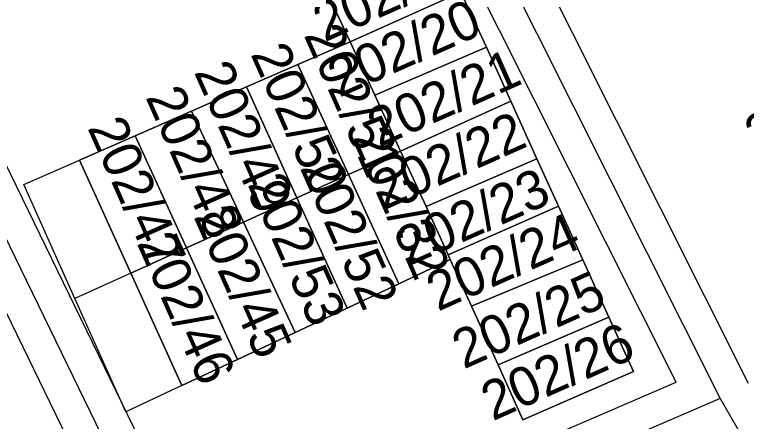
# Model space of a CAD drawing. Extents: x -264070 to -262271, y -1238894 to -1238141.
# Drawn here: x -263372.5 to -263334.81, y -1238471.96 to -1238451.04 of the extents above; entities that cross this region are included whole.
import ezdxf

# ---------------------------------------------------------------- set-up
doc = ezdxf.new("R2010")
doc.units = 0
for name, color, linetype in [('body_kn', 7, 'Continuous'), ('kladpar_druhypozemkov', 7, 'Continuous'), ('kladpar_hranice', 7, 'Continuous'), ('kladpar_parcelnecisla', 7, 'Continuous'), ('kladpar_plochy', 7, 'Continuous'), ('tarchy_linie', 7, 'Continuous'), ('zappar_hrandruhpozemk', 7, 'Continuous')]:
    doc.layers.add(name, color=color, linetype=linetype)

msp = doc.modelspace()

# ---------------------------------------------------------------- linework, layer by layer
at = {"layer": 'body_kn'}
for p, q in [((-263355.22, -1238452.44), (-263355.22, -1238452.44)), ((-263348.2, -1238452.72), (-263348.2, -1238452.72)), ((-263348.2, -1238452.72), (-263348.2, -1238452.72)), ((-263357.91, -1238453.6), (-263357.91, -1238453.6)), ((-263357.91, -1238453.6), (-263357.91, -1238453.6)), ((-263360.55, -1238454.76), (-263360.55, -1238454.76)), ((-263353.95, -1238455.18), (-263353.95, -1238455.18)), ((-263353.95, -1238455.18), (-263353.95, -1238455.18)), ((-263346.95, -1238455.49), (-263346.95, -1238455.49)), ((-263346.95, -1238455.49), (-263346.95, -1238455.49)), ((-263363.39, -1238456.01), (-263363.39, -1238456.01)), ((-263363.39, -1238456.01), (-263363.39, -1238456.01)), ((-263366.3, -1238457.27), (-263366.3, -1238457.27)), ((-263352.63, -1238458.06), (-263352.63, -1238458.06)), ((-263369.16, -1238458.52), (-263369.16, -1238458.52)), ((-263345.6, -1238458.46), (-263345.6, -1238458.46)), ((-263345.6, -1238458.46), (-263345.6, -1238458.46)), ((-263355.3, -1238459.27), (-263355.3, -1238459.27)), ((-263355.3, -1238459.27), (-263355.3, -1238459.27)), ((-263372.03, -1238459.77), (-263372.03, -1238459.77)), ((-263357.96, -1238460.47), (-263357.96, -1238460.47)), ((-263357.96, -1238460.47), (-263357.96, -1238460.47)), ((-263351.31, -1238460.91), (-263351.31, -1238460.91)), ((-263351.31, -1238460.91), (-263351.31, -1238460.91)), ((-263344.49, -1238460.89), (-263344.49, -1238460.89)), ((-263344.49, -1238460.89), (-263344.49, -1238460.89)), ((-263360.71, -1238461.71), (-263360.71, -1238461.71)), ((-263363.65, -1238463.04), (-263363.65, -1238463.04)), ((-263363.65, -1238463.04), (-263363.65, -1238463.04)), ((-263350.17, -1238463.39), (-263350.17, -1238463.39)), ((-263350.06, -1238463.64), (-263350.06, -1238463.64)), ((-263343.24, -1238463.65), (-263343.24, -1238463.65)), ((-263343.24, -1238463.65), (-263343.24, -1238463.65)), ((-263366.51, -1238464.34), (-263366.51, -1238464.34)), ((-263366.51, -1238464.34), (-263366.51, -1238464.34)), ((-263352.71, -1238464.89), (-263352.71, -1238464.89)), ((-263369.4, -1238465.64), (-263369.4, -1238465.64)), ((-263355.38, -1238466.14), (-263355.38, -1238466.14)), ((-263355.38, -1238466.14), (-263355.38, -1238466.14)), ((-263348.97, -1238466.04), (-263348.97, -1238466.04)), ((-263341.9, -1238466.6), (-263341.9, -1238466.6)), ((-263341.9, -1238466.6), (-263341.9, -1238466.6)), ((-263358.05, -1238467.39), (-263358.05, -1238467.39)), ((-263358.05, -1238467.39), (-263358.05, -1238467.39)), ((-263361.02, -1238468.78), (-263361.02, -1238468.78)), ((-263361.02, -1238468.78), (-263361.02, -1238468.78)), ((-263347.6, -1238469.05), (-263347.6, -1238469.05)), ((-263340.63, -1238469.39), (-263340.63, -1238469.39)), ((-263338.43, -1238469.95), (-263338.43, -1238469.95)), ((-263363.88, -1238470.12), (-263363.88, -1238470.12)), ((-263363.88, -1238470.12), (-263363.88, -1238470.12)), ((-263336.16, -1238470.78), (-263336.16, -1238470.78)), ((-263336.16, -1238470.78), (-263336.16, -1238470.78)), ((-263366.77, -1238471.47), (-263366.77, -1238471.47)), ((-263346.32, -1238471.89), (-263346.32, -1238471.89))]:
    msp.add_line(p, q, dxfattribs=at)
at = {"layer": 'kladpar_druhypozemkov'}
for p, q in [((-263351.5, -1238451.42), (-263351.5, -1238451.42)), ((-263350.01, -1238454.18), (-263350.01, -1238454.18)), ((-263354.16, -1238456.13), (-263354.16, -1238456.13)), ((-263356.8, -1238457.16), (-263356.8, -1238457.16)), ((-263349.02, -1238457.13), (-263349.02, -1238457.13)), ((-263359.44, -1238458.66), (-263359.44, -1238458.66)), ((-263362.27, -1238459.77), (-263362.27, -1238459.77)), ((-263347.72, -1238459.92), (-263347.72, -1238459.92)), ((-263365.2, -1238460.98), (-263365.2, -1238460.98)), ((-263351.5, -1238461.64), (-263351.5, -1238461.64)), ((-263346.54, -1238462.42), (-263346.54, -1238462.42)), ((-263354.15, -1238462.95), (-263354.15, -1238462.95)), ((-263356.75, -1238464.19), (-263356.75, -1238464.19)), ((-263345.11, -1238465.31), (-263345.11, -1238465.31)), ((-263359.56, -1238465.76), (-263359.56, -1238465.76)), ((-263362.36, -1238467.09), (-263362.36, -1238467.09)), ((-263343.97, -1238468.18), (-263343.97, -1238468.18))]:
    msp.add_line(p, q, dxfattribs=at)
at = {"layer": 'kladpar_hranice'}
for points in [[(-263350.72, -1238447.18), (-263349.51, -1238449.86), (-263355.22, -1238452.44), (-263356.48, -1238449.72), (-263350.72, -1238447.18)], [(-263356.48, -1238449.72), (-263355.22, -1238452.44), (-263357.91, -1238453.6), (-263360.55, -1238454.76), (-263363.39, -1238456.01), (-263366.3, -1238457.27), (-263369.16, -1238458.52), (-263366.51, -1238464.34), (-263363.88, -1238470.12), (-263361.02, -1238468.78), (-263358.05, -1238467.39), (-263355.38, -1238466.14), (-263352.71, -1238464.89), (-263350.06, -1238463.64), (-263348.97, -1238466.04), (-263347.6, -1238469.05), (-263346.32, -1238471.89), (-263340.63, -1238469.39), (-263341.9, -1238466.6), (-263343.24, -1238463.65), (-263344.49, -1238460.89), (-263345.6, -1238458.46), (-263346.95, -1238455.49), (-263348.2, -1238452.72), (-263349.51, -1238449.86)], [(-263349.51, -1238449.86), (-263348.2, -1238452.72), (-263353.95, -1238455.18), (-263355.22, -1238452.44), (-263349.51, -1238449.86)], [(-263353.95, -1238455.18), (-263352.63, -1238458.06), (-263355.3, -1238459.27), (-263357.91, -1238453.6), (-263355.22, -1238452.44), (-263353.95, -1238455.18)], [(-263348.2, -1238452.72), (-263346.95, -1238455.49), (-263352.63, -1238458.06), (-263353.95, -1238455.18), (-263348.2, -1238452.72)], [(-263357.91, -1238453.6), (-263355.3, -1238459.27), (-263357.96, -1238460.47), (-263360.55, -1238454.76), (-263357.91, -1238453.6)], [(-263357.96, -1238460.47), (-263360.71, -1238461.71), (-263363.39, -1238456.01), (-263360.55, -1238454.76), (-263357.96, -1238460.47)], [(-263346.95, -1238455.49), (-263345.6, -1238458.46), (-263351.31, -1238460.91), (-263352.63, -1238458.06), (-263346.95, -1238455.49)], [(-263363.39, -1238456.01), (-263360.71, -1238461.71), (-263363.65, -1238463.04), (-263366.3, -1238457.27), (-263363.39, -1238456.01)], [(-263363.65, -1238463.04), (-263366.51, -1238464.34), (-263369.16, -1238458.52), (-263366.3, -1238457.27), (-263363.65, -1238463.04)], [(-263351.31, -1238460.91), (-263350.17, -1238463.39), (-263350.06, -1238463.64), (-263352.71, -1238464.89), (-263355.3, -1238459.27), (-263352.63, -1238458.06), (-263351.31, -1238460.91)], [(-263345.6, -1238458.46), (-263344.49, -1238460.89), (-263350.17, -1238463.39), (-263351.31, -1238460.91), (-263345.6, -1238458.46)], [(-263355.3, -1238459.27), (-263352.71, -1238464.89), (-263355.38, -1238466.14), (-263357.96, -1238460.47), (-263355.3, -1238459.27)], [(-263355.38, -1238466.14), (-263358.05, -1238467.39), (-263360.71, -1238461.71), (-263357.96, -1238460.47), (-263355.38, -1238466.14)], [(-263344.49, -1238460.89), (-263343.24, -1238463.65), (-263348.97, -1238466.04), (-263350.06, -1238463.64), (-263350.17, -1238463.39), (-263344.49, -1238460.89)], [(-263358.05, -1238467.39), (-263361.02, -1238468.78), (-263363.65, -1238463.04), (-263360.71, -1238461.71), (-263358.05, -1238467.39)], [(-263361.02, -1238468.78), (-263363.88, -1238470.12), (-263366.51, -1238464.34), (-263363.65, -1238463.04), (-263361.02, -1238468.78)], [(-263343.24, -1238463.65), (-263341.9, -1238466.6), (-263347.6, -1238469.05), (-263348.97, -1238466.04), (-263343.24, -1238463.65)], [(-263341.9, -1238466.6), (-263340.63, -1238469.39), (-263346.32, -1238471.89), (-263347.6, -1238469.05), (-263341.9, -1238466.6)]]:
    msp.add_lwpolyline(points, dxfattribs=at)
at = {"layer": 'kladpar_plochy'}
for p, q in [((-263356.48, -1238449.72), (-263355.22, -1238452.44)), ((-263348.2, -1238452.72), (-263349.51, -1238449.86)), ((-263355.22, -1238452.44), (-263357.91, -1238453.6)), ((-263346.95, -1238455.49), (-263348.2, -1238452.72)), ((-263357.91, -1238453.6), (-263360.55, -1238454.76)), ((-263360.55, -1238454.76), (-263363.39, -1238456.01)), ((-263345.6, -1238458.46), (-263346.95, -1238455.49)), ((-263363.39, -1238456.01), (-263366.3, -1238457.27)), ((-263366.3, -1238457.27), (-263369.16, -1238458.52)), ((-263369.16, -1238458.52), (-263366.51, -1238464.34)), ((-263344.49, -1238460.89), (-263345.6, -1238458.46)), ((-263343.24, -1238463.65), (-263344.49, -1238460.89)), ((-263352.71, -1238464.89), (-263350.06, -1238463.64)), ((-263350.06, -1238463.64), (-263348.97, -1238466.04)), ((-263341.9, -1238466.6), (-263343.24, -1238463.65)), ((-263366.51, -1238464.34), (-263363.88, -1238470.12)), ((-263355.38, -1238466.14), (-263352.71, -1238464.89)), ((-263358.05, -1238467.39), (-263355.38, -1238466.14)), ((-263348.97, -1238466.04), (-263347.6, -1238469.05)), ((-263340.63, -1238469.39), (-263341.9, -1238466.6)), ((-263361.02, -1238468.78), (-263358.05, -1238467.39)), ((-263363.88, -1238470.12), (-263361.02, -1238468.78)), ((-263347.6, -1238469.05), (-263346.32, -1238471.89)), ((-263346.32, -1238471.89), (-263340.63, -1238469.39))]:
    msp.add_line(p, q, dxfattribs=at)
for points in [[(-263350.72, -1238447.18), (-263349.51, -1238449.86), (-263355.22, -1238452.44), (-263356.48, -1238449.72)], [(-263349.51, -1238449.86), (-263348.2, -1238452.72), (-263353.95, -1238455.18), (-263355.22, -1238452.44)], [(-263353.95, -1238455.18), (-263352.63, -1238458.06), (-263355.3, -1238459.27), (-263357.91, -1238453.6), (-263355.22, -1238452.44)], [(-263348.2, -1238452.72), (-263346.95, -1238455.49), (-263352.63, -1238458.06), (-263353.95, -1238455.18)], [(-263357.91, -1238453.6), (-263355.3, -1238459.27), (-263357.96, -1238460.47), (-263360.55, -1238454.76)], [(-263357.96, -1238460.47), (-263360.71, -1238461.71), (-263363.39, -1238456.01), (-263360.55, -1238454.76)], [(-263346.95, -1238455.49), (-263345.6, -1238458.46), (-263351.31, -1238460.91), (-263352.63, -1238458.06)], [(-263363.39, -1238456.01), (-263360.71, -1238461.71), (-263363.65, -1238463.04), (-263366.3, -1238457.27)], [(-263363.65, -1238463.04), (-263366.51, -1238464.34), (-263369.16, -1238458.52), (-263366.3, -1238457.27)], [(-263351.31, -1238460.91), (-263350.17, -1238463.39), (-263350.06, -1238463.64), (-263352.71, -1238464.89), (-263355.3, -1238459.27), (-263352.63, -1238458.06)], [(-263345.6, -1238458.46), (-263344.49, -1238460.89), (-263350.17, -1238463.39), (-263351.31, -1238460.91)], [(-263355.3, -1238459.27), (-263352.71, -1238464.89), (-263355.38, -1238466.14), (-263357.96, -1238460.47)], [(-263355.38, -1238466.14), (-263358.05, -1238467.39), (-263360.71, -1238461.71), (-263357.96, -1238460.47)], [(-263344.49, -1238460.89), (-263343.24, -1238463.65), (-263348.97, -1238466.04), (-263350.06, -1238463.64), (-263350.17, -1238463.39)], [(-263358.05, -1238467.39), (-263361.02, -1238468.78), (-263363.65, -1238463.04), (-263360.71, -1238461.71)], [(-263361.02, -1238468.78), (-263363.88, -1238470.12), (-263366.51, -1238464.34), (-263363.65, -1238463.04)], [(-263343.24, -1238463.65), (-263341.9, -1238466.6), (-263347.6, -1238469.05), (-263348.97, -1238466.04)], [(-263341.9, -1238466.6), (-263340.63, -1238469.39), (-263346.32, -1238471.89), (-263347.6, -1238469.05)]]:
    msp.add_lwpolyline(points, close=True, dxfattribs=at)
at = {"layer": 'tarchy_linie'}
for points in [[(-263397.02, -1238404.21), (-263377.69, -1238409.4), (-263366.46, -1238411.44), (-263358.85, -1238425.64), (-263336.16, -1238470.78), (-263332.6, -1238476.95), (-263296.56, -1238459.94), (-263276.12, -1238477.1)], [(-263333.25, -1238479.1), (-263336.84, -1238472.89), (-263364.06, -1238484.61), (-263377.83, -1238456.31), (-263385.24, -1238439.69), (-263383.73, -1238439.01), (-263382.22, -1238438.33), (-263374.85, -1238454.91), (-263362.47, -1238480.3), (-263338.43, -1238469.95), (-263360.31, -1238426.41), (-263367.54, -1238412.93), (-263378.05, -1238411.02), (-263397.44, -1238405.81)], [(-263375.58, -1238408.09), (-263365.39, -1238409.94), (-263357.38, -1238424.88), (-263334.71, -1238469.99)], [(-263336.16, -1238470.78), (-263363.26, -1238482.46), (-263376.34, -1238455.61), (-263383.73, -1238439.01)]]:
    msp.add_lwpolyline(points, dxfattribs=at)
at = {"layer": 'zappar_hrandruhpozemk'}
for p, q in [((-263372.03, -1238459.77), (-263369.16, -1238458.52)), ((-263366.51, -1238464.34), (-263369.4, -1238465.64)), ((-263363.88, -1238470.12), (-263366.77, -1238471.47))]:
    msp.add_line(p, q, dxfattribs=at)
msp.add_lwpolyline([(-263366.77, -1238471.47), (-263369.4, -1238465.64), (-263372.03, -1238459.77)], dxfattribs=at)

# ---------------------------------------------------------------- texts
at = {"layer": 'kladpar_parcelnecisla'}
for s, rotation, p in [('202/19', 24, (-263356.537, -1238452.473)), ('202/20', 24, (-263355.779, -1238455.318)), ('202/51', 294, (-263357.625, -1238452.083)), ('202/50', 294, (-263360.365, -1238453.06)), ('202/21', 24, (-263353.736, -1238457.888)), ('202/49', 294, (-263363.279, -1238453.989)), ('202/2', 27, (-263334.214, -1238458.277)), ('202/48', 294, (-263365.779, -1238455.277)), ('202/47', 294, (-263368.77, -1238456.852)), ('202/22', 24, (-263353.469, -1238461.11)), ('202/32', 294, (-263355.156, -1238457.356)), ('202/52', 294, (-263357.827, -1238458.909)), ('202/23', 24, (-263352.234, -1238464.006)), ('202/53', 294, (-263360.524, -1238459.755)), ('202/45', 294, (-263363.302, -1238461.419)), ('202/24', 24, (-263350.7, -1238466.325)), ('202/46', 294, (-263366.229, -1238462.779)), ('202/25', 24, (-263349.371, -1238469.297)), ('202/26', 24, (-263347.88, -1238471.965))]:
    msp.add_text(s, height=2, rotation=rotation, dxfattribs=at).set_placement(p)

doc.saveas('drawing.dxf')
